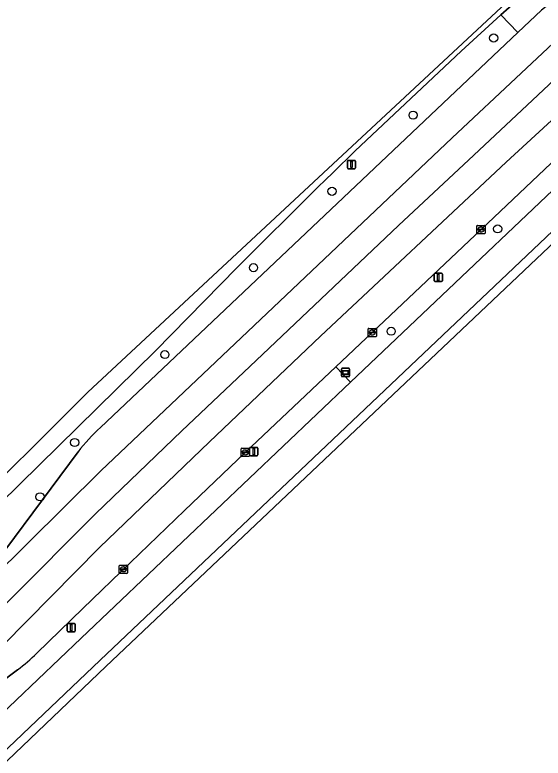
# Model space of a CAD drawing. Extents: x 158132 to 159664, y 385256 to 387218.
# Drawn here: x 158403.3 to 158466.9, y 386883.8 to 386973.2 of the extents above; entities that cross this region are included whole.
import ezdxf

# ---------------------------------------------------------------- set-up
doc = ezdxf.new("R2010")
doc.units = 0
for name, color, linetype in [('IMGEO_Berm_groen', 7, 'Continuous'), ('IMGEO_Boom', 7, 'Continuous'), ('IMGEO_Fietspad_gesloten', 7, 'Continuous'), ('IMGEO_Gemengd_bos', 7, 'Continuous'), ('IMGEO_Informatiebord', 7, 'Continuous'), ('IMGEO_Kolk', 7, 'Continuous'), ('IMGEO_Lichtmast', 7, 'Continuous'), ('IMGEO_OVBaan_gesloten', 7, 'Continuous'), ('IMGEO_Rijbaan_regionaal_gesloten', 7, 'Continuous'), ('IMGEO_Verkeersbordpaal', 7, 'Continuous'), ('IMGEO_Verkeerseiland_open', 7, 'Continuous'), ('IMGEO_Voetpad_open', 7, 'Continuous')]:
    doc.layers.add(name, color=color, linetype=linetype)

msp = doc.modelspace()

# ---------------------------------------------------------------- linework, layer by layer
at = {"layer": 'IMGEO_Berm_groen'}
for points in [[(158463.889, 386971.099), (158461.842, 386973.211), (158457.059, 386968.849), (158444.293, 386956.845)], [(158413.631, 386923.567), (158463.889, 386971.099)], [(158474.896, 386961.947), (158474.006, 386961.128), (158459.449, 386947.387), (158446.35, 386934.992), (158441.983, 386930.871), (158443.742, 386928.997), (158479.106, 386962.549)], [(158430.063, 386942.761), (158420.244, 386932.787), (158399.183, 386912.117), (158396.074, 386900.981), (158397.771, 386902.985), (158410.927, 386920.628)]]:
    msp.add_lwpolyline(points, dxfattribs=at)
for centre, radius, start, end in [((159119.963, 386259.94), 970.673, 134.113652, 135.295467), ((158430.039, 386905.757), 24.216, 132.65477, 142.11458)]:
    msp.add_arc(centre, radius, start, end, dxfattribs=at)
at = {"layer": 'IMGEO_Boom'}
for centre in [(158460.967, 386970.427), (158451.274, 386961.143), (158441.509, 386951.984), (158461.456, 386947.463), (158432.058, 386942.788), (158448.628, 386935.143), (158421.382, 386932.335), (158410.522, 386921.751), (158406.351, 386915.213)]:
    msp.add_circle(centre, 0.489, dxfattribs=at)
at = {"layer": 'IMGEO_Fietspad_gesloten'}
for points in [[(158479.926, 386963.051), (158479.24, 386962.418), (158479.106, 386962.549), (158443.742, 386928.997), (158411.32, 386898.202), (158393.014, 386880.81)], [(158364.204, 386848.569), (158413.601, 386895.545), (158482.856, 386961.221)]]:
    msp.add_lwpolyline(points, dxfattribs=at)
at = {"layer": 'IMGEO_Gemengd_bos'}
msp.add_lwpolyline([(158484.899, 386961.632), (158414.28, 386894.81), (158364.996, 386847.739), (158353.626, 386830.335), (158352.936, 386828.869), (158345.353, 386816.876), (158334.612, 386799.008), (158326.456, 386784.3), (158312.425, 386757.541), (158308.916, 386750), (158297.101, 386724.536), (158284.405, 386694.182), (158276.641, 386675.619), (158267.448, 386652.131), (158257.822, 386629.602), (158248.717, 386612.814), (158244.396, 386604.736), (158234.281, 386586.759), (158305.908, 386500)], dxfattribs=at)
at = {"layer": 'IMGEO_Informatiebord'}
for p, q in [((158442.74, 386930.687), (158443.53, 386930.687)), ((158443.53, 386930.687), (158442.74, 386930.687)), ((158442.64, 386929.787), (158442.64, 386930.587)), ((158442.64, 386930.587), (158442.64, 386929.787)), ((158443.63, 386930.587), (158443.63, 386929.787)), ((158443.63, 386929.787), (158443.63, 386930.587)), ((158443.53, 386929.687), (158442.74, 386929.687)), ((158442.74, 386929.687), (158443.53, 386929.687))]:
    msp.add_line(p, q, dxfattribs=at)
for points in [[(158442.741, 386930.419), (158443.529, 386930.419), (158443.529, 386929.955), (158442.741, 386929.955), (158442.741, 386930.419)], [(158442.806, 386930.354), (158442.806, 386930.02), (158443.464, 386930.02), (158443.464, 386930.354), (158442.806, 386930.354)]]:
    msp.add_lwpolyline(points, dxfattribs=at)
for centre, start, end in [((158442.74, 386930.587), 90, 180), ((158442.74, 386930.587), 90, 180), ((158443.53, 386930.587), 0, 90), ((158443.53, 386930.587), 360, 90), ((158442.74, 386929.787), 180, 270), ((158442.74, 386929.787), 180, 270), ((158443.53, 386929.787), 270, 0), ((158443.53, 386929.787), 270, 0)]:
    msp.add_arc(centre, 0.1, start, end, dxfattribs=at)
at = {"layer": 'IMGEO_Kolk'}
for p, q in [((158458.949, 386946.959), (158458.949, 386947.811)), ((158459.024, 386947.885), (158459.876, 386947.885)), ((158459.95, 386947.811), (158459.95, 386946.959)), ((158459.876, 386946.885), (158459.024, 386946.885)), ((158459.208, 386947.379), (158459.208, 386947.391)), ((158459.646, 386947.342), (158459.248, 386947.342)), ((158459.251, 386947.428), (158459.649, 386947.428)), ((158459.46, 386947.105), (158459.435, 386947.105)), ((158459.437, 386947.665), (158459.462, 386947.665)), ((158459.692, 386947.391), (158459.692, 386947.379)), ((158445.85, 386934.565), (158445.85, 386935.417)), ((158445.925, 386935.491), (158446.777, 386935.491)), ((158446.338, 386935.271), (158446.363, 386935.271)), ((158446.851, 386935.417), (158446.851, 386934.565)), ((158446.777, 386934.491), (158445.925, 386934.491)), ((158446.109, 386934.985), (158446.109, 386934.997)), ((158446.547, 386934.948), (158446.149, 386934.948)), ((158446.152, 386935.034), (158446.55, 386935.034)), ((158446.361, 386934.711), (158446.336, 386934.711)), ((158446.593, 386934.997), (158446.593, 386934.985)), ((158430.558, 386920.144), (158430.558, 386920.996)), ((158430.633, 386921.07), (158431.485, 386921.07)), ((158431.046, 386920.85), (158431.071, 386920.85)), ((158431.559, 386920.996), (158431.559, 386920.144)), ((158431.485, 386920.07), (158430.633, 386920.07)), ((158430.817, 386920.564), (158430.817, 386920.576)), ((158431.255, 386920.527), (158430.857, 386920.527)), ((158430.86, 386920.613), (158431.258, 386920.613)), ((158431.069, 386920.29), (158431.044, 386920.29)), ((158431.301, 386920.576), (158431.301, 386920.564)), ((158415.886, 386906.068), (158415.886, 386906.92)), ((158415.961, 386906.994), (158416.813, 386906.994)), ((158416.188, 386906.537), (158416.586, 386906.537)), ((158416.374, 386906.774), (158416.399, 386906.774)), ((158416.887, 386906.92), (158416.887, 386906.068)), ((158416.813, 386905.994), (158415.961, 386905.994)), ((158416.145, 386906.488), (158416.145, 386906.5)), ((158416.583, 386906.451), (158416.185, 386906.451)), ((158416.397, 386906.214), (158416.372, 386906.214)), ((158416.629, 386906.5), (158416.629, 386906.488))]:
    msp.add_line(p, q, dxfattribs=at)
for points in [[(158458.949, 386946.959), (158458.949, 386947.811)], [(158459.024, 386947.885), (158459.876, 386947.885)], [(158459.95, 386947.811), (158459.95, 386946.959)], [(158459.876, 386946.885), (158459.024, 386946.885)], [(158445.85, 386934.565), (158445.85, 386935.417)], [(158445.925, 386935.491), (158446.777, 386935.491)], [(158446.851, 386935.417), (158446.851, 386934.565)], [(158446.777, 386934.491), (158445.925, 386934.491)], [(158430.558, 386920.144), (158430.558, 386920.996)], [(158430.633, 386921.07), (158431.485, 386921.07)], [(158431.559, 386920.996), (158431.559, 386920.144)], [(158431.485, 386920.07), (158430.633, 386920.07)], [(158415.886, 386906.068), (158415.886, 386906.92)], [(158415.961, 386906.994), (158416.813, 386906.994)], [(158416.887, 386906.92), (158416.887, 386906.068)], [(158416.813, 386905.994), (158415.961, 386905.994)]]:
    msp.add_lwpolyline(points, dxfattribs=at)
for centre, radius, start, end in [((158459.026, 386947.809), 0.0765, 91.55205, 178.44795), ((158459.026, 386947.809), 0.0765, 91.55205, 178.44795), ((158459.874, 386947.809), 0.0765, 1.55205, 88.44795), ((158459.874, 386947.809), 0.0765, 1.55205, 88.44795), ((158459.026, 386946.961), 0.0765, 181.55205, 268.44795), ((158459.026, 386946.961), 0.0765, 181.55205, 268.44795), ((158459.248, 386947.388), 0.0403, 85.87752, 175.75265), ((158459.245, 386947.378), 0.0366, 178.93798, 274.71019), ((158459.649, 386947.385), 0.043, 264.86636, 352.45326), ((158459.653, 386947.39), 0.0386, 1.73085, 96.63898), ((158459.874, 386946.961), 0.0765, 271.55205, 358.44795), ((158459.874, 386946.961), 0.0765, 271.55205, 358.44795), ((158445.927, 386935.415), 0.0765, 91.55205, 178.44795), ((158445.927, 386935.415), 0.0765, 91.55205, 178.44795), ((158446.775, 386935.415), 0.0765, 1.55205, 88.44795), ((158446.775, 386935.415), 0.0765, 1.55205, 88.44795), ((158445.927, 386934.567), 0.0765, 181.55205, 268.44795), ((158445.927, 386934.567), 0.0765, 181.55205, 268.44795), ((158446.149, 386934.994), 0.0403, 85.87752, 175.75265), ((158446.146, 386934.984), 0.0366, 178.93798, 274.71019), ((158446.55, 386934.991), 0.043, 264.86636, 352.45326), ((158446.554, 386934.996), 0.0386, 1.73085, 96.63898), ((158446.775, 386934.567), 0.0765, 271.55205, 358.44795), ((158446.775, 386934.567), 0.0765, 271.55205, 358.44795), ((158430.635, 386920.994), 0.0765, 91.55205, 178.44795), ((158430.635, 386920.994), 0.0765, 91.55205, 178.44795), ((158431.483, 386920.994), 0.0765, 1.55205, 88.44795), ((158431.483, 386920.994), 0.0765, 1.55205, 88.44795), ((158430.635, 386920.146), 0.0765, 181.55205, 268.44795), ((158430.635, 386920.146), 0.0765, 181.55205, 268.44795), ((158430.857, 386920.573), 0.0403, 85.87752, 175.75265), ((158430.854, 386920.563), 0.0366, 178.93798, 274.71019), ((158431.258, 386920.57), 0.043, 264.86636, 352.45326), ((158431.262, 386920.575), 0.0386, 1.73085, 96.63898), ((158431.483, 386920.146), 0.0765, 271.55205, 358.44795), ((158431.483, 386920.146), 0.0765, 271.55205, 358.44795), ((158415.963, 386906.918), 0.0765, 91.55205, 178.44795), ((158415.963, 386906.918), 0.0765, 91.55205, 178.44795), ((158416.185, 386906.497), 0.0403, 85.87752, 175.75265), ((158416.59, 386906.499), 0.0386, 1.73085, 96.63898), ((158416.811, 386906.918), 0.0765, 1.55205, 88.44795), ((158416.811, 386906.918), 0.0765, 1.55205, 88.44795), ((158415.963, 386906.07), 0.0765, 181.55205, 268.44795), ((158415.963, 386906.07), 0.0765, 181.55205, 268.44795), ((158416.182, 386906.487), 0.0366, 178.93798, 274.71019), ((158416.586, 386906.494), 0.043, 264.86636, 352.45326), ((158416.811, 386906.07), 0.0765, 271.55205, 358.44795), ((158416.811, 386906.07), 0.0765, 271.55205, 358.44795)]:
    msp.add_arc(centre, radius, start, end, dxfattribs=at)
for centre, major_axis, ratio, start_param, end_param in [((158459.436, 386947.385), (-0.387, 0.002), 0.722429, 4.712389, 7.853982), ((158459.461, 386947.385), (-0.39, 0.002), 0.717154, 1.570796, 4.712389), ((158446.337, 386934.991), (-0.387, 0.002), 0.722429, 4.712389, 7.853982), ((158446.362, 386934.991), (-0.39, 0.002), 0.717154, 1.570796, 4.712389), ((158431.045, 386920.57), (-0.387, 0.002), 0.722429, 4.712389, 7.853982), ((158431.07, 386920.57), (-0.39, 0.002), 0.717154, 1.570796, 4.712389), ((158416.373, 386906.494), (-0.387, 0.002), 0.722429, 4.712389, 7.853982), ((158416.398, 386906.494), (-0.39, 0.002), 0.717154, 1.570796, 4.712389)]:
    msp.add_ellipse(centre, major_axis=major_axis, ratio=ratio, start_param=start_param, end_param=end_param, dxfattribs=at)
at = {"layer": 'IMGEO_Lichtmast'}
for p, q in [((158453.806, 386941.229), (158453.806, 386942.029)), ((158453.806, 386942.029), (158453.806, 386941.229)), ((158453.906, 386942.129), (158454.696, 386942.129)), ((158454.696, 386942.129), (158453.906, 386942.129)), ((158454.796, 386942.029), (158454.796, 386941.229)), ((158454.796, 386941.229), (158454.796, 386942.029)), ((158454.696, 386941.129), (158453.906, 386941.129)), ((158453.906, 386941.129), (158454.696, 386941.129)), ((158431.59, 386920.264), (158431.59, 386921.064)), ((158431.59, 386921.064), (158431.59, 386920.264)), ((158431.69, 386921.164), (158432.48, 386921.164)), ((158432.48, 386921.164), (158431.69, 386921.164)), ((158432.58, 386921.064), (158432.58, 386920.264)), ((158432.58, 386920.264), (158432.58, 386921.064)), ((158432.48, 386920.164), (158431.69, 386920.164)), ((158431.69, 386920.164), (158432.48, 386920.164)), ((158409.608, 386899.076), (158409.608, 386899.876)), ((158409.608, 386899.876), (158409.608, 386899.076)), ((158409.708, 386899.976), (158410.498, 386899.976)), ((158410.498, 386899.976), (158409.708, 386899.976)), ((158410.598, 386899.876), (158410.598, 386899.076)), ((158410.598, 386899.076), (158410.598, 386899.876)), ((158410.498, 386898.976), (158409.708, 386898.976)), ((158409.708, 386898.976), (158410.498, 386898.976))]:
    msp.add_line(p, q, dxfattribs=at)
for points in [[(158454.226, 386942.004), (158454.376, 386942.004), (158454.376, 386941.254), (158454.226, 386941.254), (158454.226, 386942.004)], [(158432.01, 386921.039), (158432.16, 386921.039), (158432.16, 386920.289), (158432.01, 386920.289), (158432.01, 386921.039)], [(158410.028, 386899.851), (158410.178, 386899.851), (158410.178, 386899.101), (158410.028, 386899.101), (158410.028, 386899.851)]]:
    msp.add_lwpolyline(points, dxfattribs=at)
for centre, start, end in [((158453.906, 386942.029), 90, 180), ((158453.906, 386942.029), 90, 180), ((158454.696, 386942.029), 0, 90), ((158454.696, 386942.029), 360, 90), ((158453.906, 386941.229), 180, 270), ((158453.906, 386941.229), 180, 270), ((158454.696, 386941.229), 270, 0), ((158454.696, 386941.229), 270, 0), ((158431.69, 386921.064), 90, 180), ((158431.69, 386921.064), 90, 180), ((158432.48, 386921.064), 0, 90), ((158432.48, 386921.064), 360, 90), ((158431.69, 386920.264), 180, 270), ((158431.69, 386920.264), 180, 270), ((158432.48, 386920.264), 270, 0), ((158432.48, 386920.264), 270, 0), ((158409.708, 386899.876), 90, 180), ((158409.708, 386899.876), 90, 180), ((158410.498, 386899.876), 0, 90), ((158410.498, 386899.876), 360, 90), ((158409.708, 386899.076), 180, 270), ((158409.708, 386899.076), 180, 270), ((158410.498, 386899.076), 270, 0), ((158410.498, 386899.076), 270, 0)]:
    msp.add_arc(centre, 0.1, start, end, dxfattribs=at)
at = {"layer": 'IMGEO_OVBaan_gesloten'}
for points in [[(158489.561, 386979.5), (158489.504, 386979.467), (158484.088, 386975.291), (158472.438, 386964.634), (158462.462, 386955.509), (158440.122, 386934.533), (158426.743, 386921.852), (158413.527, 386909.102), (158390.214, 386885.587), (158390.968, 386884.727), (158394.891, 386887.697), (158402.682, 386893.658), (158403.648, 386894.416)], [(158446.35, 386934.992), (158459.449, 386947.387), (158474.006, 386961.128), (158474.896, 386961.947)], [(158405.95, 386896.396), (158411.489, 386901.764), (158417.25, 386907.322), (158423.729, 386913.573), (158431.058, 386920.571), (158441.983, 386930.871), (158446.35, 386934.992)]]:
    msp.add_lwpolyline(points, dxfattribs=at)
msp.add_arc((158391.414, 386910.968), 20.583, 306.46958, 314.9295, dxfattribs=at)
at = {"layer": 'IMGEO_Rijbaan_regionaal_gesloten'}
for points in [[(158567.106, 387051.889), (158575.407, 387057.027), (158618.74, 387083.291), (158631.19, 387090.837), (158630.595, 387091.882), (158628.558, 387090.655), (158559.683, 387049.851), (158516.13, 387020.671), (158468.815, 386980.59), (158412.095, 386927.825), (158380.37, 386896.192)], [(158444.293, 386956.845), (158457.059, 386968.849), (158461.842, 386973.211), (158464.836, 386975.9), (158464.924, 386975.978), (158476.555, 386986.38), (158488.77, 386996.529), (158503.924, 387008.589), (158521.537, 387021.663), (158538.618, 387033.62), (158553.956, 387043.835), (158564.999, 387050.499)], [(158479.983, 386984.295), (158466.74, 386973.789), (158463.889, 386971.099), (158413.631, 386923.567)], [(158410.927, 386920.628), (158397.771, 386902.985), (158396.074, 386900.981), (158413.651, 386918.356), (158455.958, 386958.418), (158472.591, 386973.964), (158481.703, 386982.323)], [(158477.338, 386973.816), (158474.038, 386970.817), (158458.566, 386956.347), (158449.5, 386947.868), (158432.355, 386931.617), (158423.441, 386923.167), (158413.031, 386913.162), (158402.684, 386902.782), (158396.042, 386896.016), (158388.135, 386887.962), (158390.214, 386885.587), (158413.527, 386909.102), (158426.743, 386921.852), (158440.122, 386934.533), (158462.462, 386955.509), (158472.438, 386964.634), (158484.088, 386975.291)], [(158472.591, 386973.964), (158455.958, 386958.418), (158413.651, 386918.356), (158396.074, 386900.981), (158395.825, 386900.687), (158385.874, 386890.545), (158388.135, 386887.962), (158396.042, 386896.016), (158402.684, 386902.782), (158413.031, 386913.162), (158423.441, 386923.167), (158432.355, 386931.617), (158449.5, 386947.868), (158458.566, 386956.347), (158474.038, 386970.817), (158477.338, 386973.816)], [(158380.37, 386896.192), (158381.654, 386894.876), (158393.811, 386906.845), (158399.183, 386912.117), (158420.244, 386932.787), (158430.063, 386942.761)]]:
    msp.add_lwpolyline(points, dxfattribs=at)
for centre, radius, start, end in [((159119.963, 386259.94), 970.673, 134.113652, 135.295467), ((158430.039, 386905.757), 24.216, 132.65477, 142.11458)]:
    msp.add_arc(centre, radius, start, end, dxfattribs=at)
at = {"layer": 'IMGEO_Verkeersbordpaal'}
for p, q in [((158443.352, 386954.808), (158443.352, 386955.608)), ((158443.352, 386955.608), (158443.352, 386954.808)), ((158443.452, 386955.708), (158444.242, 386955.708)), ((158444.242, 386955.708), (158443.452, 386955.708)), ((158444.342, 386955.608), (158444.342, 386954.808)), ((158444.342, 386954.808), (158444.342, 386955.608)), ((158444.242, 386954.708), (158443.452, 386954.708)), ((158443.452, 386954.708), (158444.242, 386954.708))]:
    msp.add_line(p, q, dxfattribs=at)
msp.add_lwpolyline([(158443.772, 386955.583), (158443.922, 386955.583), (158443.922, 386954.833), (158443.772, 386954.833), (158443.772, 386955.583)], dxfattribs=at)
for centre, start, end in [((158443.452, 386955.608), 90, 180), ((158443.452, 386955.608), 90, 180), ((158444.242, 386955.608), 0, 90), ((158444.242, 386955.608), 360, 90), ((158443.452, 386954.808), 180, 270), ((158443.452, 386954.808), 180, 270), ((158444.242, 386954.808), 270, 0), ((158444.242, 386954.808), 270, 0)]:
    msp.add_arc(centre, 0.1, start, end, dxfattribs=at)
at = {"layer": 'IMGEO_Verkeerseiland_open'}
msp.add_lwpolyline([(158464.924, 386975.978), (158464.836, 386975.9), (158461.842, 386973.211), (158463.889, 386971.099), (158466.74, 386973.789)], dxfattribs=at)
at = {"layer": 'IMGEO_Voetpad_open'}
for points in [[(158482.856, 386961.221), (158413.601, 386895.545), (158364.204, 386848.569), (158363.571, 386847.967), (158348.872, 386834.387), (158333.873, 386821.194), (158317.908, 386807.551), (158302.733, 386794.486), (158287.876, 386781.076), (158273.421, 386767.226), (158255.974, 386750), (158245.865, 386740.019), (158229.826, 386724.184), (158213.448, 386707.994), (158195.641, 386690.413), (158177.831, 386672.791), (158166.929, 386661.928), (158167.716, 386660.977), (158170.257, 386663.703), (158172.433, 386665.825), (158246.599, 386739.147), (158257.577, 386750), (158272.382, 386764.636), (158274.161, 386766.416)], [(158364.464, 386847.231), (158364.996, 386847.739), (158414.28, 386894.81), (158484.899, 386961.632)], [(158443.742, 386928.997), (158441.983, 386930.871), (158431.058, 386920.571), (158423.729, 386913.573), (158417.25, 386907.322), (158411.489, 386901.764), (158405.95, 386896.396)], [(158393.014, 386880.81), (158411.32, 386898.202), (158443.742, 386928.997)], [(158403.648, 386894.416), (158402.682, 386893.658), (158394.891, 386887.697), (158390.968, 386884.727), (158388.914, 386882.929)]]:
    msp.add_lwpolyline(points, dxfattribs=at)
msp.add_arc((158391.414, 386910.968), 20.583, 306.46958, 314.9295, dxfattribs=at)

doc.saveas('drawing.dxf')
